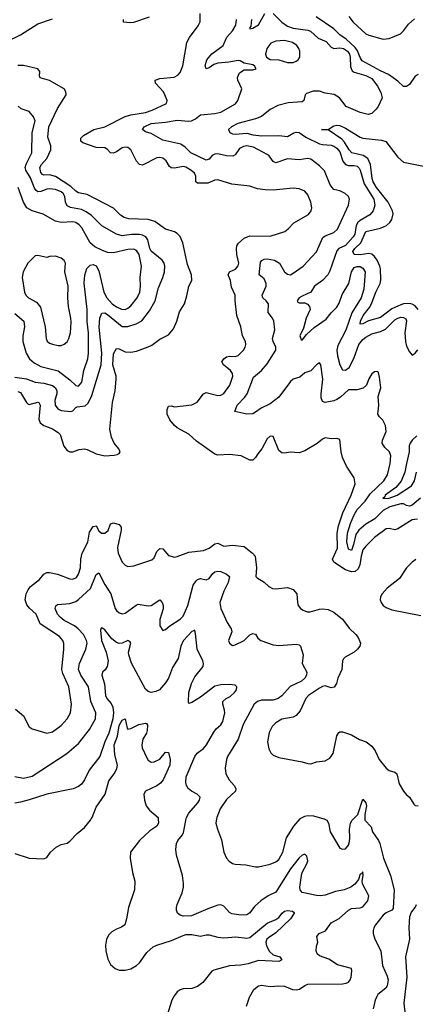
# Model space of a CAD drawing. Header units: inches. Extents: x 1603819 to 1745079, y 385938 to 533966.
# Tile 315 of 561: x 1734424 to 1737151, y 418722 to 425508. Entities that reach past the tile are written whole.
import ezdxf

# ---------------------------------------------------------------- set-up
doc = ezdxf.new("R2010")
doc.units = ezdxf.units.IN
doc.header["$MEASUREMENT"] = 0
doc.layers.add('B7431', color=7, linetype='Continuous')
doc.layers.add('B7432', color=7, linetype='Continuous')

msp = doc.modelspace()

# ---------------------------------------------------------------- linework, layer by layer
at = {"layer": 'B7431', "color": 5}
for points, elevation in [([(1734390, 419760.3), (1734490, 419728.2), (1734590, 419724), (1734610, 419734.8), (1734636, 419770), (1734674.2, 419805.8), (1734710, 419822.8), (1734750, 419833), (1734770, 419847.2), (1734820.8, 419899.2), (1734870, 419940.2), (1734911.2, 419990), (1734917.1, 420000)], 220), ([(1735378.8, 420000), (1735381.3, 419970), (1735368.2, 419950), (1735321.7, 419918.3), (1735250, 419851.8), (1735187.6, 419770), (1735186, 419730), (1735200.3, 419630), (1735217, 419570), (1735214.9, 419510), (1735173.4, 419390), (1735160.3, 419310), (1735148.4, 419270), (1735126.3, 419253.7), (1735090, 419240.3), (1735058.5, 419221.5), (1735038.9, 419201.1), (1735022.5, 419170), (1735014.6, 419130), (1735016.5, 419090), (1735032.1, 419032.1), (1735050, 418997.1), (1735081.6, 418970), (1735110, 418958), (1735150, 418956.3), (1735190, 418967.1), (1735230, 418989.4), (1735250, 419007.5), (1735301.3, 419078.7), (1735342.9, 419117.1), (1735369.9, 419130.1), (1735470, 419160.7), (1735550, 419197.4), (1735570, 419202.4), (1735610, 419202.2), (1735670, 419192.2), (1735710, 419201.4), (1735730, 419201.3), (1735790, 419184.6), (1735830, 419180.6), (1735913.9, 419186.1), (1735990, 419178.6), (1736010, 419181.7), (1736130, 419281.5), (1736190, 419306.2), (1736210, 419320.7), (1736232.7, 419350), (1736250, 419364.6), (1736270, 419368.1), (1736303.5, 419363.5), (1736315.9, 419355.9), (1736316.9, 419350), (1736289.5, 419310), (1736190, 419214.7), (1736138.7, 419181.3), (1736127.8, 419170), (1736119.5, 419150), (1736124.4, 419124.4), (1736146, 419086), (1736170, 419064), (1736217.3, 419050), (1736230, 419029.5), (1736210, 419016.3), (1736070, 419024.4), (1735999.5, 419000.5), (1735948.2, 418991.8), (1735870, 418988.2), (1735762, 418958), (1735749.3, 418950), (1735686.6, 418873.4), (1735650, 418844.5), (1735610, 418831.2), (1735550, 418827.9), (1735530, 418821.4), (1735510, 418807.7), (1735490, 418783.7), (1735472.9, 418750), (1735427.8, 418610)], 220), ([(1735986.7, 418710), (1736007.9, 418772.1), (1736036.9, 418823.1), (1736070, 418849.6), (1736090, 418853.3), (1736150, 418844.2), (1736210, 418849.7), (1736250, 418848.2), (1736304.8, 418824.8), (1736330, 418821), (1736353, 418827), (1736390, 418852.7), (1736410, 418860.5), (1736650, 418863.2), (1736673.1, 418866.9), (1736690, 418875.8), (1736702.3, 418890), (1736709, 418910), (1736713, 418953), (1736710.4, 418970), (1736613.8, 418993.8), (1736553.6, 419033.6), (1736490, 419055.3), (1736475.3, 419070), (1736468.5, 419090), (1736470, 419122), (1736478, 419150), (1736472.4, 419190), (1736487.3, 419210), (1736532.3, 419227.7), (1736570, 419284.2), (1736626.2, 419313.8), (1736690, 419371.4), (1736710, 419383.2), (1736770, 419387.1), (1736790, 419394.3), (1736824, 419436), (1736831, 419470), (1736787.8, 419552.2), (1736784, 419570), (1736792.5, 419610), (1736790, 419634.9), (1736778.9, 419621.1), (1736770, 419618), (1736758.1, 419581.9), (1736734.1, 419550), (1736706, 419530), (1736659.7, 419510), (1736601.3, 419498.7), (1736530, 419475), (1736498, 419470), (1736470, 419470.9), (1736372, 419492), (1736358, 419510), (1736354.5, 419530), (1736365.4, 419610), (1736370.2, 419630), (1736402.8, 419690), (1736409, 419710), (1736403.7, 419743.7), (1736390, 419757.1), (1736370, 419748.8), (1736350, 419731.3), (1736290, 419655), (1736190, 419494.3), (1736137.4, 419470), (1736085, 419435), (1736043, 419397), (1736010, 419351.6), (1735990, 419338.3), (1735950, 419336.1), (1735886, 419346), (1735870, 419354), (1735830, 419399.5), (1735810, 419406.7), (1735790, 419405), (1735719.8, 419380.2), (1735608.7, 419331.3), (1735550, 419330.3), (1735530, 419335.8), (1735512.7, 419350), (1735503.7, 419370), (1735504.2, 419390), (1735509.2, 419410.8), (1735544.6, 419490), (1735553.4, 419530), (1735553.7, 419553.7), (1735546.4, 419610), (1735503.6, 419750), (1735499, 419790), (1735503.6, 419830), (1735512.9, 419850), (1735545.5, 419890), (1735553.4, 419906.6), (1735571.3, 420000)], 240), ([(1735780.6, 420000), (1735776.4, 419970), (1735786.4, 419930), (1735814.7, 419854.7), (1735830.3, 419770.3), (1735850.4, 419730), (1735867.9, 419707.9), (1735890, 419692.4), (1735910, 419687.2), (1735983.4, 419683.4), (1736050, 419670.4), (1736070.4, 419670.4), (1736150, 419688.9), (1736190, 419704.9), (1736210, 419720.9), (1736238.1, 419770), (1736263.4, 419870), (1736312.5, 419950), (1736356.2, 420000)], 260), ([(1736521.6, 420000), (1736540.5, 419990), (1736552, 419970), (1736562.8, 419910), (1736630, 419798.8), (1736650, 419790.6), (1736670, 419793.4), (1736690, 419818.8), (1736697, 419843), (1736700.4, 419870), (1736696.8, 419930), (1736703.1, 419970), (1736715.1, 419990), (1736725, 420000)], 260), ([(1736803.6, 420000), (1736803.6, 419990), (1736845.5, 419945.5), (1736856.5, 419910), (1736897.4, 419850), (1736906.3, 419830), (1736931.3, 419730), (1736979.3, 419610), (1737006, 419510), (1736997.4, 419382.6), (1736988, 419370), (1736950, 419352), (1736930, 419335.8), (1736876.5, 419270), (1736864.6, 419250), (1736860.3, 419230), (1736861.1, 419210), (1736871.8, 419170), (1736912.4, 419090), (1736924.9, 418990), (1736956.4, 418916.4), (1736962.8, 418890), (1736956.9, 418850), (1736946.6, 418833.4), (1736893.4, 418790), (1736884.9, 418775.1), (1736874, 418750), (1736859.3, 418690)], 260), ([(1737084.2, 418650), (1737074.7, 418730), (1737093.6, 418910), (1737085, 419050), (1737113.4, 419170), (1737107.8, 419250), (1737113.8, 419326.2), (1737124, 419356), (1737149.7, 419390), (1737158.7, 419410)], 260)]:
    msp.add_lwpolyline(points, dxfattribs=dict(at, elevation=elevation))
at = {"layer": 'B7432', "color": 5}
for points, elevation in [([(1737165.6, 422065.6), (1737130, 422061.4), (1737030, 421997.7), (1737010, 421991.6), (1736970, 422000.9), (1736950, 421998.5), (1736870, 421939.4), (1736810, 421879.8), (1736790, 421853.1), (1736777.1, 421810), (1736768.7, 421751.3), (1736756.4, 421723.6), (1736735.2, 421704.8), (1736710, 421701.6), (1736670, 421715.6), (1736588.1, 421768.1), (1736579.3, 421790), (1736613.5, 421866.5), (1736612.1, 421970), (1736621.1, 422018.9), (1736652, 422110), (1736707.8, 422230), (1736735.8, 422310), (1736728.8, 422350), (1736675.5, 422430), (1736648.7, 422490), (1736639.2, 422530), (1736630, 422614), (1736610, 422620.9), (1736570, 422619.5), (1736530, 422625.1), (1736510, 422617.6), (1736474.2, 422585.8), (1736390, 422535.6), (1736350, 422523), (1736290, 422526.6), (1736250, 422520.9), (1736230, 422523.7), (1736210, 422539), (1736170, 422635.3), (1736150, 422637.2), (1736130, 422619.3), (1736093.7, 422550), (1736064.8, 422515.2), (1736050, 422489.3), (1736030, 422472.3), (1736010, 422472), (1735950, 422502), (1735870, 422512.2), (1735790, 422506.8), (1735770, 422513.6), (1735642.6, 422602.6), (1735590, 422651.1), (1735510, 422693.7), (1735489.9, 422709.9), (1735458.2, 422750), (1735439.5, 422790), (1735439.6, 422820.4), (1735450, 422844.4), (1735470, 422846), (1735490, 422839.5), (1735610, 422852.9), (1735647.5, 422872.5), (1735689.8, 422930), (1735710, 422937.5), (1735790, 422916.9), (1735810, 422919.6), (1735830, 422931.7), (1735873.2, 422990), (1735894, 423050), (1735890.7, 423070), (1735876.5, 423090), (1735829.8, 423130), (1735818.2, 423150), (1735830.8, 423170), (1735850, 423184), (1735870, 423188.8), (1735910, 423186), (1735930, 423194), (1735966.2, 423230), (1735977.6, 423250), (1735982.2, 423270), (1735979.7, 423290), (1735959.7, 423330), (1735948.4, 423390), (1735920.7, 423470), (1735909.8, 423570), (1735909.7, 423610), (1735884, 423664), (1735876.3, 423710), (1735860.3, 423750), (1735869.8, 423770), (1735911.9, 423788.1), (1735929.8, 423810.2), (1735933.8, 423830), (1735921.2, 423890), (1735917.9, 423930), (1735921.7, 423950), (1735932, 423968), (1735970, 424001.6), (1736010, 424017.6), (1736150, 424015.6), (1736252.3, 424047.7), (1736274.9, 424065.1), (1736312.5, 424107.5), (1736413.9, 424166.1), (1736431.9, 424190), (1736436.8, 424210), (1736430.7, 424250), (1736410, 424301.3), (1736390, 424324.7), (1736350, 424342.4), (1736310, 424346.6), (1736170, 424331.8), (1736116, 424336), (1736062.9, 424342.9), (1736010, 424361), (1735886.5, 424373.5), (1735790, 424404.8), (1735770, 424402.5), (1735719.6, 424380.4), (1735650, 424380.7), (1735638, 424390), (1735637, 424430), (1735629.2, 424449.2), (1735602.4, 424470), (1735570, 424490.5), (1735550, 424495.2), (1735490, 424485), (1735467, 424487), (1735456.2, 424496.2), (1735434.1, 424534.1), (1735410, 424552.2), (1735390, 424557.5), (1735370, 424556), (1735270, 424505), (1735250, 424509.8), (1735230, 424533.5), (1735190.6, 424610), (1735170, 424626.2), (1735150, 424629.9), (1735130, 424624.1), (1735090, 424596.8), (1735067.5, 424587.5), (1735050, 424590.9), (1735030, 424611.9), (1735010, 424624.8), (1734950, 424626.5), (1734858.2, 424658.2), (1734844.4, 424670), (1734845.3, 424690), (1734864.2, 424710), (1734935.1, 424750), (1735010, 424768.4), (1735150, 424839.3), (1735190, 424851.5), (1735291.4, 424868.6), (1735335.9, 424884.1), (1735436, 424930), (1735439.5, 424950), (1735425.4, 424990), (1735414.7, 425010), (1735359.1, 425070), (1735358, 425090), (1735390, 425102.3), (1735487.6, 425112.4), (1735514, 425126), (1735530, 425143.6), (1735548, 425190), (1735576.8, 425350), (1735594.4, 425385.6), (1735655, 425465), (1735667.9, 425492.1), (1735668.8, 425550)], 280), ([(1735316, 425524), (1735208.2, 425488.2), (1735185.7, 425485.7), (1735139, 425490), (1735138.9, 425510)], 280), ([(1736170, 425549.8), (1736229.9, 425489.9), (1736270, 425463.8), (1736310, 425449.3), (1736410, 425435.7), (1736428.7, 425428.7), (1736480.5, 425380.5), (1736537.3, 425357.3), (1736570, 425318.8), (1736588.2, 425308.2), (1736630, 425313.6), (1736656.5, 425310), (1736684.3, 425290), (1736697.1, 425270), (1736701.8, 425250), (1736703.8, 425183.8), (1736716.2, 425156.2), (1736730, 425145.7), (1736810, 425123.7), (1736850, 425102.2), (1736890.7, 425050), (1736913.3, 425006.7), (1736921.6, 424970), (1736894.5, 424910), (1736880.7, 424890), (1736850, 424861.3), (1736826.3, 424853.7), (1736770, 424867.9), (1736674.4, 424910), (1736628, 424968), (1736592.2, 424992.2), (1736530, 425002), (1736490, 425014.2), (1736445.7, 425014.3), (1736400.7, 424999.3), (1736391.3, 424988.7), (1736382, 424950), (1736370, 424940.4), (1736273.7, 424933.7), (1736203.6, 424916.4), (1736150, 424887.8), (1736090, 424841.2), (1736050, 424825.4), (1735928.6, 424791.4), (1735884.2, 424770), (1735862.4, 424750), (1735871.6, 424730), (1735890, 424721.6), (1735910, 424719.1), (1735990, 424725), (1736030, 424714.7), (1736092.9, 424707.1), (1736210, 424709.2), (1736270, 424702.6), (1736312.7, 424727.3), (1736330, 424732.8), (1736350, 424730.6), (1736397.2, 424697.2), (1736490, 424653.1), (1736510, 424646.8), (1736570, 424642.7), (1736590, 424635.8), (1736610, 424622.2), (1736630, 424596), (1736651.8, 424531.8), (1736669, 424509), (1736690, 424503), (1736730, 424503), (1736750, 424497), (1736763.5, 424483.5), (1736771.4, 424470), (1736797.4, 424377.4), (1736865.4, 424270), (1736871.7, 424230), (1736860.6, 424190), (1736837.6, 424162.4), (1736770, 424124), (1736753.7, 424110), (1736742.9, 424090), (1736732.9, 424030), (1736722.3, 424010), (1736670, 423952), (1736624.6, 423930), (1736610, 423915.4), (1736562.1, 423777.9), (1736546.7, 423750), (1736510, 423710.7), (1736456.4, 423670), (1736429.9, 423630.1), (1736370, 423602.9), (1736351.1, 423590), (1736336.2, 423570), (1736340.8, 423560.8), (1736350, 423556.2), (1736390, 423556.4), (1736407.9, 423547.9), (1736421.5, 423530), (1736426.9, 423510), (1736398.2, 423450), (1736379.1, 423380.9), (1736355.1, 423330), (1736363, 423303), (1736370, 423298), (1736401.3, 423338.7), (1736453, 423387), (1736535.4, 423444.6), (1736570, 423488), (1736610, 423526.9), (1736625.4, 423554.6), (1736646.9, 423613.1), (1736692.3, 423690), (1736710.1, 423770), (1736730, 423799.1), (1736750, 423806.8), (1736770, 423805.7), (1736790, 423794.8), (1736804.1, 423770), (1736796.9, 423650), (1736778.4, 423590), (1736713.1, 423486.9), (1736671.1, 423368.9), (1736616.9, 423263.1), (1736610.9, 423230), (1736614, 423190), (1736630, 423129.6), (1736650, 423095.1), (1736670, 423092.1), (1736695, 423110), (1736728.1, 423171.9), (1736760.9, 423270), (1736790, 423304.2), (1736810, 423320.5), (1736850, 423341.8), (1736910, 423357.9), (1736945.4, 423374.6), (1737010, 423438.6), (1737030, 423451.5), (1737050, 423456.7), (1737070, 423455.7), (1737085, 423445), (1737090, 423432.3), (1737078.8, 423350), (1737084, 423290), (1737090, 423257.4), (1737110, 423218), (1737130, 423195.4), (1737150, 423208.3), (1737168.3, 423231.7)], 240), ([(1736021.2, 425510), (1736017.6, 425462.4), (1736010, 425453), (1736010, 425445.2), (1736030, 425448.9), (1736070, 425473.2), (1736112.9, 425550)], 240), ([(1737170, 425130.7), (1737150, 425118.5), (1737110, 425060.9), (1737090, 425047.1), (1737070, 425047.5), (1737030, 425084.9), (1736965.4, 425130), (1736910, 425155.1), (1736784.6, 425224.6), (1736770, 425246.2), (1736752.3, 425292.3), (1736735.7, 425315.7), (1736673.8, 425373.8), (1736630, 425404.3), (1736590, 425443.6), (1736466.4, 425526.4)], 220), ([(1736693.4, 425530), (1736723, 425490), (1736810, 425409.6), (1736830, 425400.1), (1736930, 425373.6), (1736970, 425377.8), (1737048.3, 425410), (1737069.8, 425430), (1737104.2, 425475.8), (1737145.6, 425514.4)], 220), ([(1734330, 425355.4), (1734430, 425402.5), (1734550, 425479.5), (1734650, 425512.5)], 320), ([(1737185.6, 422210), (1737130, 422162.8), (1737110, 422154.6), (1737090, 422159.3), (1737070, 422172.2), (1737050, 422171.5), (1736974.3, 422150), (1736930, 422124.3), (1736872, 422068), (1736810, 422029.9), (1736760.8, 421990), (1736739.9, 421960.1), (1736724.6, 421890), (1736710, 421849.6), (1736690, 421859.7), (1736679.9, 421910), (1736683.8, 421970), (1736703.5, 422036.5), (1736726.4, 422090), (1736750, 422131.9), (1736805.6, 422190), (1736840.6, 422239.4), (1736933.8, 422330), (1736958, 422370), (1736978.5, 422450), (1736981.3, 422501.3), (1736973.6, 422530), (1736939.8, 422559.8), (1736922, 422590), (1736924, 422610), (1736949.6, 422670), (1736945.1, 422710), (1736926.7, 422746.7), (1736903.6, 422770), (1736893.6, 422790), (1736898.5, 422850), (1736895.8, 422910), (1736912.6, 422970), (1736904.2, 423044.2), (1736896.2, 423076.2), (1736890, 423084), (1736870, 423080.9), (1736850, 423066), (1736830, 423032.7), (1736814.3, 422990), (1736792.3, 422967.7), (1736750, 422956.5), (1736690, 422955.8), (1736634.2, 422905.8), (1736610, 422890.7), (1736590, 422880.8), (1736529.8, 422869.8), (1736510, 422875.6), (1736500.9, 422900.9), (1736500.8, 422930), (1736514.1, 423030), (1736499.6, 423130), (1736490, 423142), (1736470, 423129.6), (1736430, 423086.9), (1736390, 423074.3), (1736355.4, 423044.6), (1736310, 423029.2), (1736290, 423015.2), (1736210, 422907.2), (1736150, 422860.3), (1736089.3, 422830.7), (1736050, 422801.7), (1736030, 422791.1), (1735990, 422788), (1735907.7, 422807.7), (1735923.8, 422850), (1735974.6, 422905.4), (1735991.5, 422930), (1736035.8, 423044.2), (1736090, 423088.9), (1736130, 423135.8), (1736188.8, 423230), (1736188.9, 423250), (1736169.9, 423289.9), (1736166.8, 423310), (1736181.6, 423370), (1736175.9, 423430), (1736167, 423450), (1736136.5, 423490), (1736138.4, 423550), (1736123.1, 423570), (1736098.9, 423590), (1736097, 423597), (1736094.9, 423610), (1736122.5, 423670), (1736123.4, 423690), (1736110, 423721.5), (1736074.7, 423750), (1736084, 423836), (1736092.4, 423847.6), (1736110, 423857.6), (1736130, 423860.2), (1736180.5, 423850), (1736213.6, 423830), (1736250, 423770.3), (1736270, 423754.2), (1736290, 423750.2), (1736310, 423760.2), (1736377.2, 423810), (1736470, 423907), (1736514.5, 424005.5), (1736530, 424017.7), (1736590, 424041.2), (1736615.3, 424064.7), (1736691.1, 424230), (1736698, 424270), (1736689.6, 424290), (1736667.3, 424310), (1736630, 424328.4), (1736590, 424338), (1736577.2, 424350), (1736563.9, 424370), (1736525.7, 424465.7), (1736490, 424501.5), (1736430, 424546.2), (1736410, 424551.9), (1736350, 424542.4), (1736270, 424547.9), (1736190, 424521.8), (1736169.9, 424529.9), (1736142.8, 424570), (1736130, 424579.1), (1736034.8, 424630), (1735990, 424638.2), (1735966.1, 424633.9), (1735940.1, 424619.9), (1735910, 424577.2), (1735892.9, 424567.1), (1735850, 424568.2), (1735790, 424584.1), (1735770, 424580.8), (1735750, 424570.9), (1735730, 424547.2), (1735710, 424539.3), (1735603.5, 424590), (1735565, 424630), (1735535.1, 424650), (1735410, 424676.8), (1735330, 424723.1), (1735290, 424735.8), (1735269.6, 424750), (1735282, 424770), (1735330, 424791.3), (1735430, 424800.7), (1735510, 424814), (1735590, 424808.7), (1735608.5, 424811.5), (1735635.4, 424824.6), (1735670, 424852.2), (1735770, 424861.5), (1735811.1, 424870), (1735911.4, 424928.6), (1735928, 424950), (1735954, 425030), (1735927.3, 425090), (1735925.1, 425110), (1735939.7, 425140.3), (1735970, 425163), (1736030, 425161.6), (1736053.2, 425170), (1736041.2, 425190), (1736030, 425197), (1735970, 425208.7), (1735944.1, 425224.1), (1735930, 425225.6), (1735866.2, 425213.8), (1735790, 425207.3), (1735762.1, 425197.9), (1735730, 425176.5), (1735709.6, 425170), (1735701.8, 425190), (1735713.5, 425230), (1735747.3, 425272.7), (1735826.2, 425330), (1735852.7, 425387.3), (1735891.4, 425430), (1735913.6, 425470), (1735917.8, 425510)], 260), ([(1734410, 422946.2), (1734430, 422939.2), (1734470, 422869.2), (1734480.8, 422860.8), (1734490, 422856.1), (1734550, 422872.2), (1734554.9, 422870), (1734564.8, 422850), (1734555.4, 422755.4), (1734565.8, 422730), (1734590.1, 422710.1), (1734650, 422688.7), (1734690, 422663.2), (1734702.4, 422650), (1734727.9, 422567.9), (1734750, 422538.8), (1734770.5, 422530.5), (1734790, 422530.4), (1734833.7, 422546.3), (1734870, 422550.2), (1734890, 422545), (1734950, 422514.6), (1735010, 422502.6), (1735074.5, 422505.5), (1735095.3, 422510), (1735110, 422518.8), (1735116.2, 422530), (1735107.3, 422550), (1735075.8, 422590), (1735055.8, 422630), (1735045.9, 422685.9), (1735062.7, 422870), (1735082, 422950), (1735089, 423031), (1735089.8, 423050), (1735066.5, 423130), (1735070, 423205.5), (1735090, 423242.6), (1735110, 423240.3), (1735150, 423219.6), (1735190, 423216.5), (1735230, 423222.2), (1735310, 423253.2), (1735334.6, 423265.4), (1735390, 423304.9), (1735450, 423336.5), (1735483.3, 423376.7), (1735507.4, 423430), (1735524.7, 423495.3), (1735558.9, 423550), (1735575.9, 423604.1), (1735589, 423670), (1735610.6, 423710.6), (1735608.9, 423750), (1735580.3, 423820.3), (1735549, 423970), (1735530, 424013), (1735510, 424034.7), (1735490, 424046), (1735430, 424063.1), (1735355.8, 424115.8), (1735310, 424131.4), (1735175.2, 424135.2), (1735143.5, 424143.5), (1735119.3, 424159.3), (1735070, 424208.9), (1734890, 424302.4), (1734830, 424314), (1734810, 424326.4), (1734777.3, 424357.3), (1734670, 424427.2), (1734630, 424437.6), (1734590, 424435), (1734581.3, 424441.3), (1734570, 424453.7), (1734563.7, 424490), (1734574.5, 424510), (1734611.6, 424550), (1734638.7, 424610), (1734638, 424638), (1734617.6, 424697.6), (1734624.3, 424770), (1734683.7, 424896.3), (1734743.6, 424990), (1734742.4, 425010), (1734729.7, 425030), (1734630, 425088.9), (1734566.1, 425106.1), (1734561, 425121), (1734562.9, 425150), (1734548.5, 425168.5), (1734450, 425192.1), (1734410, 425192.1)], 320), ([(1734390, 423043.3), (1734471.9, 423031.9), (1734530.1, 423010.1), (1734590, 423003.8), (1734650, 422987.3), (1734670.7, 422970), (1734679.3, 422950), (1734679.3, 422930), (1734665.8, 422885.8), (1734668.7, 422850), (1734686.4, 422826.4), (1734710, 422813.8), (1734773.1, 422806.9), (1734790, 422811.7), (1734810, 422834), (1734820.7, 422839.3), (1734874.3, 422845.7), (1734895.1, 422864.9), (1734921.9, 422918.1), (1734984.7, 423130), (1734989.9, 423210), (1734972.3, 423387.7), (1734977.3, 423450), (1734990, 423484.6), (1735010, 423486.7), (1735030, 423475.3), (1735130, 423393.4), (1735170, 423392.2), (1735227.8, 423412.2), (1735266.7, 423433.3), (1735318.1, 423501.9), (1735357, 423570), (1735379.6, 423660.4), (1735409.8, 423730), (1735422.2, 423770), (1735424.5, 423810), (1735419.4, 423830), (1735406.6, 423850), (1735330, 423911.8), (1735319.9, 423930), (1735307, 423990), (1735294.1, 424010), (1735270, 424022.9), (1735250, 424026.3), (1735193.8, 424026.2), (1735130, 424019), (1735090, 424029.1), (1734990, 424087.1), (1734918, 424158), (1734882.8, 424182.8), (1734850, 424199.9), (1734773.8, 424213.8), (1734750, 424225.8), (1734739.9, 424250), (1734736, 424290), (1734724.1, 424310), (1734710, 424321.5), (1734670, 424337.2), (1734630, 424342), (1734610, 424339.6), (1734570, 424323.4), (1734550, 424322.1), (1734538.4, 424330), (1734526.3, 424346.3), (1734498.6, 424418.6), (1734467, 424470), (1734462.7, 424490), (1734467.5, 424512.5), (1734507.2, 424590), (1734508.7, 424730), (1734529.8, 424810), (1734518, 424838), (1734490, 424874.7), (1734433.7, 424893.7), (1734412.7, 424912.7)], 340), ([(1737169.9, 423510), (1737150, 423534.9), (1737130, 423547.1), (1737110, 423551.3), (1737070, 423549.6), (1737050, 423543.2), (1736990, 423514.3), (1736910, 423455.8), (1736828.5, 423431.5), (1736790, 423411.1), (1736770, 423409.6), (1736773.3, 423430), (1736790.5, 423470), (1736835, 423525), (1736849.2, 423550), (1736878.5, 423630), (1736908.8, 423690), (1736914, 423714), (1736909.9, 423790), (1736906.8, 423810), (1736887.6, 423850), (1736870, 423874.8), (1736850.7, 423890.7), (1736830, 423895.5), (1736770, 423887.5), (1736729.9, 423889.9), (1736720.2, 423910), (1736733.9, 423930), (1736775.2, 423970), (1736810, 424048.7), (1736910.3, 424069.7), (1736951.1, 424088.9), (1736975.5, 424110), (1736988.1, 424130), (1736997.8, 424170), (1736992.5, 424190), (1736963, 424250), (1736884.3, 424350), (1736859.2, 424390), (1736852.3, 424412.3), (1736842.1, 424510), (1736824.1, 424550), (1736792.2, 424572.2), (1736712.7, 424590), (1736695.4, 424610), (1736663.4, 424663.4), (1736644, 424684), (1736550, 424748), (1736504, 424750), (1736550, 424751.8), (1736590, 424775.2), (1736610, 424780.2), (1736630, 424777.3), (1736670, 424759.7), (1736770, 424697.7), (1736790, 424691.7), (1736917.8, 424677.8), (1736947.6, 424667.6), (1737030, 424559.6), (1737070, 424526.3), (1737230, 424494.2)], 220), ([(1734390, 423482.7), (1734452, 423430), (1734457.5, 423390), (1734446.6, 423330), (1734446.5, 423290), (1734467.9, 423210), (1734492.1, 423170), (1734522.7, 423142.7), (1734570, 423117.3), (1734690, 423088.7), (1734770, 423025), (1734810, 422986.4), (1734830, 422981.6), (1734851.3, 423008.7), (1734867.1, 423090), (1734893.3, 423170), (1734898.6, 423210), (1734898.8, 423350), (1734888.4, 423428.4), (1734888.2, 423510), (1734869.1, 423690.9), (1734873.6, 423746.4), (1734886.7, 423793.3), (1734910, 423816.9), (1734930, 423819.6), (1734950.7, 423810.7), (1734970, 423777.1), (1735003.8, 423630), (1735025.5, 423590), (1735061.6, 423550), (1735090, 423527.8), (1735126.3, 423513.7), (1735150, 423511.3), (1735170, 423519.1), (1735190, 423536), (1735232.8, 423590), (1735251.7, 423630), (1735256.2, 423670), (1735254.7, 423730), (1735264.6, 423810), (1735246.7, 423890), (1735230, 423916.3), (1735210, 423926.6), (1735170, 423924.9), (1735070, 423901), (1735030, 423903.9), (1734990, 423918.4), (1734942.1, 423942.1), (1734910, 423968.9), (1734852.9, 424072.9), (1734833.9, 424093.9), (1734810, 424108.8), (1734790, 424115), (1734710, 424110.5), (1734670, 424118), (1734586.6, 424166.6), (1734509.6, 424190), (1734473.3, 424210), (1734450, 424249.7), (1734412.2, 424350)], 360), ([(1737160.2, 422639.8), (1737128.6, 422610), (1737115.2, 422590), (1737109, 422570), (1737109.3, 422529.3), (1737089.2, 422450), (1737079.6, 422390), (1737052.5, 422327.5), (1737016.9, 422283.1), (1736942.5, 422230), (1736939.8, 422220.2), (1736928, 422208), (1736969.9, 422209.9), (1737024.6, 422230), (1737123.8, 422296.2), (1737144.4, 422330), (1737159.9, 422390)], 240), ([(1734395, 420755), (1734450, 420710.3), (1734490, 420634), (1734510, 420620.3), (1734610, 420590.3), (1734650, 420600.9), (1734710, 420643.2), (1734752.1, 420690), (1734773.6, 420730), (1734780.2, 420790), (1734762.6, 420910), (1734721, 421001), (1734713.9, 421030), (1734729, 421169), (1734728, 421208), (1734722.2, 421230), (1734697.9, 421257.9), (1734564.6, 421344.6), (1734538.3, 421410), (1734491.2, 421451.2), (1734474, 421474), (1734462.6, 421510), (1734468.6, 421550), (1734481.4, 421578.6), (1734498.7, 421601.3), (1734560.4, 421650), (1734590, 421685.7), (1734610, 421697.4), (1734630, 421698.5), (1734685.4, 421685.4), (1734770, 421654.3), (1734790, 421651.7), (1734815.8, 421664.2), (1734830, 421685.5), (1734842.4, 421730), (1734845.2, 421790), (1734853.5, 421830), (1734892.6, 421907.4), (1734904.2, 421975.8), (1734930, 422014.9), (1734950, 422018.7), (1734970, 421985.3), (1734987.4, 421970), (1735010, 421969.2), (1735032.8, 421987.2), (1735050, 422033.4), (1735070, 422039.1), (1735110, 422028.9), (1735122.9, 422010), (1735122.7, 421990), (1735097.1, 421870), (1735102.9, 421830), (1735130, 421768.4), (1735150, 421748.5), (1735170, 421740.3), (1735210, 421744), (1735334.3, 421785.7), (1735350, 421798.4), (1735370, 421842), (1735390, 421864.4), (1735410, 421861.1), (1735450, 421814.4), (1735490, 421803.7), (1735510, 421807), (1735590, 421839), (1735691.1, 421848.9), (1735730, 421865.6), (1735770, 421894.4), (1735790, 421899.1), (1735830, 421878.5), (1735890, 421887.1), (1735970, 421876), (1736028.9, 421830), (1736046, 421810), (1736056.5, 421730), (1736050.4, 421670.4), (1736060.6, 421660.6), (1736110, 421630.6), (1736141.1, 421601.1), (1736167.4, 421587.4), (1736190, 421584.9), (1736270, 421594.9), (1736310, 421580.5), (1736333.4, 421550), (1736337.6, 421490), (1736343.8, 421470), (1736359.1, 421450), (1736377.7, 421437.7), (1736406.4, 421426.4), (1736426.1, 421426.1), (1736490, 421446), (1736510, 421447.4), (1736550, 421442.6), (1736590, 421424.6), (1736650, 421376.9), (1736694.1, 421314.1), (1736741.8, 421270), (1736757.8, 421250), (1736772.8, 421210), (1736767.8, 421190), (1736752.6, 421170), (1736728.9, 421150), (1736666.3, 421113.7), (1736656.9, 421103.1), (1736649.3, 421090), (1736643.5, 421030), (1736616.8, 420970), (1736606.6, 420933.4), (1736591.4, 420908.6), (1736570, 420903.8), (1736530, 420917.8), (1736510, 420913.1), (1736490, 420900.8), (1736414.9, 420850), (1736395.6, 420830), (1736356.3, 420743.7), (1736330, 420712.1), (1736310, 420701.8), (1736230, 420688.2), (1736190, 420663), (1736164.1, 420635.9), (1736143.8, 420596.2), (1736131.3, 420530), (1736142, 420482), (1736155.1, 420455.1), (1736170, 420438.4), (1736210, 420423.1), (1736370, 420393.4), (1736410, 420380.7), (1736430, 420379.1), (1736470, 420392.7), (1736530, 420399.5), (1736562, 420418), (1736584.7, 420450), (1736610, 420571.3), (1736624.2, 420595.8), (1736630, 420600.7), (1736650, 420599.1), (1736710, 420579.5), (1736766.5, 420546.5), (1736812.7, 420530), (1736850, 420501.1), (1736874.3, 420470), (1736902.3, 420410), (1736950, 420350.4), (1736970, 420332.7), (1737010, 420323), (1737023, 420310), (1737040.4, 420240.4), (1737070.4, 420190.4), (1737090, 420166.8), (1737111.3, 420150), (1737141.4, 420101.4), (1737150, 420091.3), (1737170, 420091)], 280), ([(1737153.6, 421786.4), (1737130.2, 421770), (1737089.4, 421730), (1737042.5, 421657.5), (1736957.8, 421590), (1736921.7, 421550), (1736911, 421530), (1736907.8, 421510), (1736914.4, 421490), (1736930, 421470.3), (1736950, 421456.9), (1736990, 421441.2), (1737190, 421402.1)], 320), ([(1734390, 420291.6), (1734450, 420281.3), (1734510, 420293.5), (1734749.7, 420450), (1734830, 420519.5), (1734905, 420615), (1734947.4, 420690), (1734949.8, 420730), (1734913.6, 420810), (1734898.6, 420910), (1734844.6, 420990), (1734828.7, 421030), (1734836.8, 421070), (1734880.6, 421170), (1734888.4, 421210), (1734885, 421230), (1734863.4, 421270), (1734827.6, 421310), (1734801.2, 421330), (1734730, 421367.9), (1734703.4, 421390), (1734685, 421410), (1734668.7, 421450), (1734672.3, 421467.7), (1734683.7, 421476.3), (1734770, 421485.3), (1734810, 421498.3), (1734830, 421511.2), (1734911.3, 421588.7), (1734950, 421684.6), (1734970, 421695.5), (1735010, 421615.8), (1735051.4, 421550), (1735081.3, 421450), (1735090, 421435.8), (1735110, 421419.5), (1735130, 421413.4), (1735150, 421418), (1735226.4, 421473.6), (1735241.4, 421478.6), (1735310, 421469.3), (1735330, 421471.4), (1735390, 421508.5), (1735405.7, 421490), (1735412, 421470), (1735411.8, 421448.2), (1735390, 421374), (1735388.7, 421350), (1735390.6, 421330), (1735410, 421298.8), (1735430, 421304.9), (1735458.4, 421330), (1735530, 421375.9), (1735550, 421396.5), (1735583.2, 421470), (1735620.2, 421610), (1735639.7, 421640.3), (1735650, 421649), (1735670, 421655.6), (1735710, 421648.4), (1735730, 421655.8), (1735754.4, 421690), (1735770, 421702.7), (1735790, 421707.4), (1735810, 421704.6), (1735850, 421687.1), (1735870.2, 421670), (1735860.8, 421630), (1735830.1, 421569.9), (1735803, 421490), (1735809.4, 421450), (1735853.4, 421353.4), (1735882.3, 421310), (1735885, 421290), (1735863.6, 421230), (1735870.5, 421210), (1735890, 421195.8), (1735910, 421199.5), (1735970, 421230.3), (1736010, 421268.8), (1736030, 421277.8), (1736050, 421272), (1736065.8, 421245.8), (1736086.4, 421230), (1736170, 421198.7), (1736210, 421194.1), (1736330, 421203.1), (1736350, 421199.3), (1736360.5, 421190), (1736378, 421130), (1736370.4, 421070), (1736402.6, 421010), (1736400.7, 420990), (1736390.2, 420970), (1736366.3, 420950), (1736287.6, 420912.4), (1736230, 420847.7), (1736205.3, 420830), (1736170, 420818.4), (1736090, 420819), (1736063.6, 420810), (1736040.2, 420790), (1735963.2, 420650), (1735930.8, 420549.2), (1735856.5, 420430), (1735849, 420410), (1735840.3, 420350), (1735845.3, 420310), (1735867.8, 420270), (1735902.8, 420230), (1735913.4, 420210), (1735912, 420190), (1735850, 420132.4), (1735804.9, 420070), (1735782, 420010), (1735780.6, 420000)], 260), ([(1735571.3, 420000), (1735573.3, 420010), (1735590, 420038.5), (1735652.9, 420110), (1735663.2, 420130), (1735667, 420150), (1735648.2, 420170), (1735608.2, 420190), (1735584.2, 420210), (1735573.1, 420230), (1735568.7, 420250), (1735571.6, 420290), (1735630, 420431), (1735648, 420452), (1735690, 420484.1), (1735712, 420510), (1735761.9, 420598.1), (1735779.1, 420620.9), (1735810, 420648.6), (1735824.1, 420670), (1735837.6, 420730), (1735836.5, 420750), (1735824.6, 420790), (1735824.7, 420810), (1735847, 420830), (1735875.7, 420844.3), (1735905, 420870), (1735917.3, 420890), (1735920.3, 420910), (1735910, 420920.3), (1735870, 420926.5), (1735810, 420924.5), (1735770, 420915.5), (1735670, 420838.9), (1735610, 420802), (1735590, 420796), (1735586.7, 420806.7), (1735590.2, 420870), (1735608, 420932), (1735630, 420978), (1735687.9, 421050), (1735691.8, 421070), (1735686.7, 421090), (1735647.8, 421170), (1735636.7, 421276.7), (1735630, 421301), (1735624.8, 421295.2), (1735610, 421292.2), (1735550, 421227.6), (1735535.6, 421190), (1735515.7, 421104.3), (1735477.1, 421042.9), (1735450.5, 420970), (1735430, 420936.5), (1735388, 420890), (1735362.7, 420877.3), (1735330, 420872), (1735310, 420877.8), (1735290, 420892.9), (1735194.2, 421074.2), (1735175, 421130), (1735174.5, 421150), (1735190.1, 421210), (1735182, 421222), (1735170, 421228.9), (1735130, 421211.8), (1735110.6, 421209.4), (1735090, 421216.1), (1735059.6, 421239.6), (1735010, 421302.6), (1734990, 421315.8), (1734985.4, 421314.6), (1734980.6, 421299.4), (1734986.8, 421230), (1735020.8, 421150), (1735033.2, 421090), (1735027, 421050), (1735012.9, 421027.1), (1734994.7, 421010), (1734989.8, 420990), (1735008.4, 420930), (1735014.6, 420850), (1735024.9, 420830), (1735055.1, 420795.1), (1735065.1, 420770), (1735069.6, 420730), (1735066.5, 420690), (1735039, 420590), (1735011.7, 420530), (1734976.5, 420430), (1734903.2, 420336.8), (1734870, 420268.2), (1734850, 420239.3), (1734830, 420223.1), (1734792.1, 420207.9), (1734610, 420169.3), (1734489.9, 420130.1), (1734430, 420115.4), (1734390, 420108.2)], 240), ([(1734917.1, 420000), (1734923, 420010), (1734950, 420081.3), (1735013.7, 420170), (1735038.2, 420261.8), (1735074.3, 420310), (1735094.2, 420345.8), (1735097.8, 420370), (1735080.6, 420440.6), (1735075, 420510), (1735099, 420570), (1735110, 420644.6), (1735130, 420679.1), (1735150.3, 420690.3), (1735164.4, 420624.4), (1735170, 420618.8), (1735190, 420622.4), (1735244, 420650), (1735290, 420660.7), (1735297.5, 420657.5), (1735304.9, 420644.9), (1735303.1, 420610), (1735297.3, 420590), (1735272.9, 420550), (1735264.9, 420510), (1735268.7, 420490), (1735299.9, 420419.9), (1735310, 420404), (1735330, 420390.6), (1735350, 420393.4), (1735390, 420410.4), (1735430, 420459.5), (1735450, 420456.3), (1735461.5, 420410), (1735458, 420370), (1735412.4, 420270), (1735394.3, 420245.7), (1735370, 420228.6), (1735290.4, 420190), (1735280.2, 420170), (1735283.2, 420130), (1735295.6, 420090), (1735319, 420059), (1735378, 420010), (1735378.8, 420000)], 220), ([(1736725, 420000), (1736754.7, 420030), (1736790, 420134.8), (1736810, 420110.5), (1736813.4, 420090), (1736803.6, 420030), (1736803.6, 420000)], 260), ([(1736356.2, 420000), (1736358, 420002), (1736390, 420019.5), (1736410, 420024.4), (1736450, 420021.3), (1736520.5, 420000.5), (1736521.6, 420000)], 260)]:
    msp.add_lwpolyline(points, dxfattribs=dict(at, elevation=elevation))
for points, elevation in [([(1736250, 425363), (1736190, 425359.8), (1736154.9, 425345.1), (1736127.6, 425310), (1736118, 425270), (1736126, 425250), (1736150, 425234), (1736210, 425230.2), (1736270, 425211.6), (1736307.8, 425212.2), (1736330, 425220.7), (1736342.6, 425230), (1736355.1, 425250), (1736353.8, 425290), (1736347.3, 425310), (1736333.3, 425330), (1736305.1, 425350)], 260), ([(1734550, 423882), (1734530, 423880.9), (1734481.1, 423830), (1734448.7, 423770), (1734442, 423730), (1734457, 423630), (1734465.3, 423610), (1734483.8, 423590), (1734540, 423560), (1734567.3, 423527.3), (1734600.3, 423390), (1734605.7, 423310), (1734612.3, 423292.3), (1734630, 423278), (1734650, 423270.4), (1734690, 423261.6), (1734710, 423263), (1734730, 423270.7), (1734750, 423287.3), (1734763.6, 423310), (1734773.7, 423350), (1734777.7, 423422.3), (1734777.3, 423450), (1734761.2, 423530), (1734755.3, 423590), (1734758.5, 423670), (1734735.8, 423770), (1734739.5, 423830), (1734730, 423849), (1734710, 423864), (1734670, 423877.2), (1734630, 423876), (1734610, 423869.5)], 380)]:
    msp.add_lwpolyline(points, close=True, dxfattribs=dict(at, elevation=elevation))

doc.saveas('drawing.dxf')
